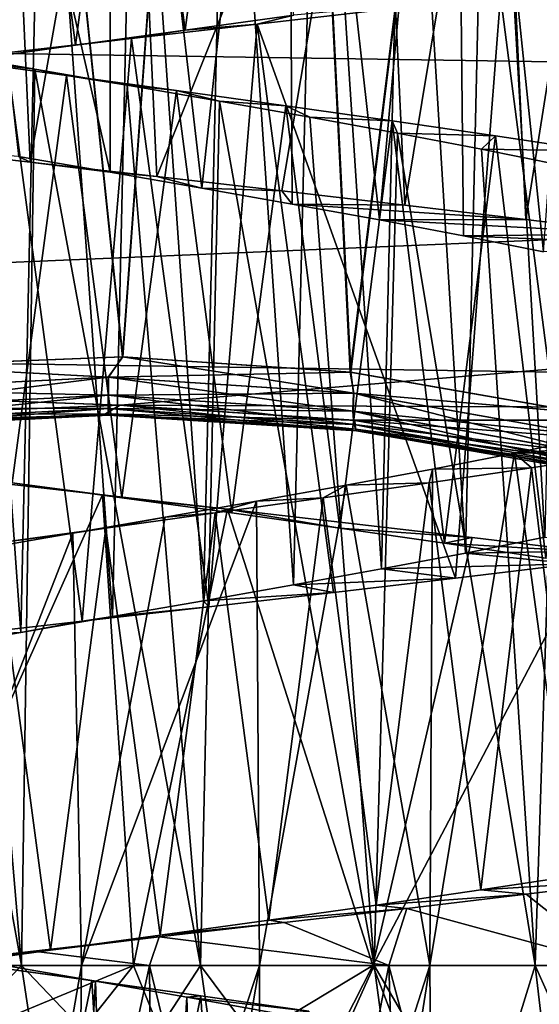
# Model space of a CAD drawing. Header units: millimetres. Extents: x -182 to 217, y -96 to 236.
# Tile 378 of 458: x 156.85 to 159.73, y -16.92 to -11.45. Entities that reach past the tile are written whole.
import ezdxf

# ---------------------------------------------------------------- set-up
doc = ezdxf.new("R2010")
doc.units = ezdxf.units.MM
doc.header["$LTSCALE"] = 52.148148
for name, color, linetype in [('1016', 7, 'CONTINUOUS'), ('894', 7, 'CONTINUOUS'), ('913', 7, 'CONTINUOUS'), ('955', 7, 'CONTINUOUS'), ('956', 7, 'CONTINUOUS'), ('957', 7, 'CONTINUOUS'), ('974', 7, 'CONTINUOUS'), ('975', 7, 'CONTINUOUS'), ('976', 7, 'CONTINUOUS'), ('995', 7, 'CONTINUOUS'), ('996', 7, 'CONTINUOUS'), ('997', 7, 'CONTINUOUS'), ('998', 7, 'CONTINUOUS')]:
    doc.layers.add(name, color=color, linetype=linetype)

msp = doc.modelspace()

# ---------------------------------------------------------------- linework, layer by layer
at = {"layer": '1016', "color": 7, "linetype": 'CONTINUOUS', "true_color": 0xaaaaaa}
for points in [[(156.1556, -13.3742, -3.5001), (157.4158, -13.3244, -3.5659), (156.3356, -3, -4.4438), (156.1556, -13.3742, -3.5001)], [(157.4189, -13.3245, 15.5659), (156.1587, -13.3739, 15.5005), (156.3356, -3, 16.4438), (157.4189, -13.3245, 15.5659)], [(157.4158, -13.3244, -3.5659), (158.1644, -3, -4.4438), (156.3356, -3, -4.4438), (157.4158, -13.3244, -3.5659)], [(157.4189, -13.3245, 15.5659), (156.3356, -3, 16.4438), (158.1644, -3, 16.4438), (157.4189, -13.3245, 15.5659)], [(157.4158, -13.3244, -3.5659), (158.6796, -13.4101, -3.4523), (158.1644, -3, -4.4438), (157.4158, -13.3244, -3.5659)], [(158.6828, -13.4105, 15.4517), (157.4189, -13.3245, 15.5659), (158.1644, -3, 16.4438), (158.6828, -13.4105, 15.4517)], [(158.6796, -13.4101, -3.4523), (159.9654, -3, -4.126), (158.1644, -3, -4.4438), (158.6796, -13.4101, -3.4523)], [(158.6828, -13.4105, 15.4517), (158.1644, -3, 16.4438), (159.9654, -3, 16.126), (158.6828, -13.4105, 15.4517)], [(158.6796, -13.4101, -3.4523), (159.9702, -13.6348, -3.1438), (159.9654, -3, -4.126), (158.6796, -13.4101, -3.4523)], [(159.9737, -13.6356, 15.1426), (158.6828, -13.4105, 15.4517), (159.9654, -3, 16.126), (159.9737, -13.6356, 15.1426)]]:
    msp.add_3dface(points, dxfattribs=at)
at = {"layer": '894', "color": 7, "linetype": 'CONTINUOUS', "true_color": 0xaaaaaa}
for points in [[(147, -9.5201, -7.9634), (177, -9.9335, -7.6725), (147, -11.4949, -6.3886), (147, -9.5201, -7.9634)], [(147, -11.4949, 18.3886), (177, -9.9335, 19.6725), (147, -9.5201, 19.9634), (147, -11.4949, 18.3886)], [(177, -9.9335, -7.6725), (177, -11.9501, -5.9501), (147, -11.4949, -6.3886), (177, -9.9335, -7.6725)], [(177, -11.9501, 17.9501), (177, -9.9335, 19.6725), (147, -11.4949, 18.3886), (177, -11.9501, 17.9501)], [(147, -11.4949, -6.3886), (177, -11.9501, -5.9501), (147, -13.213, -4.537), (147, -11.4949, -6.3886)], [(147, -13.213, 16.537), (177, -11.9501, 17.9501), (147, -11.4949, 18.3886), (147, -13.213, 16.537)], [(177, -11.9501, -5.9501), (177, -13.6724, -3.9335), (147, -13.213, -4.537), (177, -11.9501, -5.9501)], [(157.4055, -13.592, 16.0432), (177, -11.9501, 17.9501), (147, -13.213, 16.537), (157.4055, -13.592, 16.0432)], [(177, -13.6724, 15.9335), (177, -11.9501, 17.9501), (157.4055, -13.592, 16.0432), (177, -13.6724, 15.9335)], [(147, -13.213, -4.537), (177, -13.6724, -3.9335), (157.4018, -13.592, -4.0433), (147, -13.213, -4.537)], [(156.106, -13.6443, -3.9721), (147, -13.213, -4.537), (157.4018, -13.592, -4.0433), (156.106, -13.6443, -3.9721)], [(156.1096, -13.644, 15.9725), (157.4055, -13.592, 16.0432), (147, -13.213, 16.537), (156.1096, -13.644, 15.9725)], [(157.4018, -13.592, -4.0433), (177, -13.6724, -3.9335), (158.7009, -13.6766, -3.9277), (157.4018, -13.592, -4.0433)], [(158.7046, -13.6771, 15.9271), (177, -13.6724, 15.9335), (157.4055, -13.592, 16.0432), (158.7046, -13.6771, 15.9271)], [(177, -13.6724, -3.9335), (177, -15.0581, -1.6723), (158.7009, -13.6766, -3.9277), (177, -13.6724, -3.9335)], [(158.7009, -13.6766, -3.9277), (177, -15.0581, -1.6723), (160.0268, -13.9019, -3.6098), (158.7009, -13.6766, -3.9277)], [(160.0309, -13.9028, 15.6085), (177, -13.6724, 15.9335), (158.7046, -13.6771, 15.9271), (160.0309, -13.9028, 15.6085)]]:
    msp.add_3dface(points, dxfattribs=at)
at = {"layer": '913', "color": 7, "linetype": 'CONTINUOUS', "true_color": 0xaaaaaa}
for points in [[(155.975, -13.5063, 15.4877), (156.1587, -13.3739, 15.5005), (157.3375, -13.4371, 15.5787), (155.975, -13.5063, 15.4877)], [(157.3391, -13.4371, -3.5787), (156.1556, -13.3742, -3.5001), (155.9765, -13.5062, -3.4879), (157.3391, -13.4371, -3.5787)], [(157.4158, -13.3244, -3.5659), (156.1556, -13.3742, -3.5001), (157.3391, -13.4371, -3.5787), (157.4158, -13.3244, -3.5659)], [(156.1587, -13.3739, 15.5005), (157.4189, -13.3245, 15.5659), (157.3375, -13.4371, 15.5787), (156.1587, -13.3739, 15.5005)], [(157.4189, -13.3245, 15.5659), (158.6828, -13.4105, 15.4517), (157.3375, -13.4371, 15.5787), (157.4189, -13.3245, 15.5659)], [(158.6986, -13.5265, -3.4609), (157.4158, -13.3244, -3.5659), (157.3391, -13.4371, -3.5787), (158.6986, -13.5265, -3.4609)], [(158.6796, -13.4101, -3.4523), (157.4158, -13.3244, -3.5659), (158.6986, -13.5265, -3.4609), (158.6796, -13.4101, -3.4523)], [(157.3375, -13.4371, 15.5787), (158.6828, -13.4105, 15.4517), (158.697, -13.5263, 15.4612), (157.3375, -13.4371, 15.5787)], [(159.9702, -13.6348, -3.1438), (158.6796, -13.4101, -3.4523), (158.6986, -13.5265, -3.4609), (159.9702, -13.6348, -3.1438)], [(158.6828, -13.4105, 15.4517), (159.9737, -13.6356, 15.1426), (158.697, -13.5263, 15.4612), (158.6828, -13.4105, 15.4517)], [(155.975, -13.5063, 15.4877), (157.3375, -13.4371, 15.5787), (155.9777, -13.6068, 15.5419), (155.975, -13.5063, 15.4877)], [(157.3391, -13.4371, -3.5787), (155.9765, -13.5062, -3.4879), (157.3388, -13.5381, -3.632), (157.3391, -13.4371, -3.5787)], [(155.9777, -13.6068, 15.5419), (157.3375, -13.4371, 15.5787), (157.3373, -13.5381, 15.632), (155.9777, -13.6068, 15.5419)], [(157.3375, -13.4371, 15.5787), (158.697, -13.5263, 15.4612), (157.3373, -13.5381, 15.632), (157.3375, -13.4371, 15.5787)], [(158.6956, -13.6268, -3.5154), (157.3391, -13.4371, -3.5787), (157.3388, -13.5381, -3.632), (158.6956, -13.6268, -3.5154)], [(158.6986, -13.5265, -3.4609), (157.3391, -13.4371, -3.5787), (158.6956, -13.6268, -3.5154), (158.6986, -13.5265, -3.4609)], [(155.9777, -13.6068, 15.5419), (157.3373, -13.5381, 15.632), (155.9728, -13.6802, 15.6293), (155.9777, -13.6068, 15.5419)], [(155.9728, -13.6802, 15.6293), (157.3373, -13.5381, 15.632), (157.3377, -13.6118, 15.7192), (155.9728, -13.6802, 15.6293)], [(157.3388, -13.5381, -3.632), (155.9765, -13.5062, -3.4879), (155.9792, -13.6066, -3.5421), (157.3388, -13.5381, -3.632)], [(157.3388, -13.5381, -3.632), (155.9792, -13.6066, -3.5421), (157.3392, -13.6119, -3.7192), (157.3388, -13.5381, -3.632)], [(157.3373, -13.5381, 15.632), (158.697, -13.5263, 15.4612), (158.694, -13.6266, 15.5157), (157.3373, -13.5381, 15.632)], [(157.3373, -13.5381, 15.632), (158.694, -13.6266, 15.5157), (157.3377, -13.6118, 15.7192), (157.3373, -13.5381, 15.632)], [(158.6956, -13.6268, -3.5154), (157.3388, -13.5381, -3.632), (158.7012, -13.7001, -3.6028), (158.6956, -13.6268, -3.5154)], [(158.7012, -13.7001, -3.6028), (157.3388, -13.5381, -3.632), (157.3392, -13.6119, -3.7192), (158.7012, -13.7001, -3.6028)], [(158.697, -13.5263, 15.4612), (160.0088, -13.759, 15.1434), (158.694, -13.6266, 15.5157), (158.697, -13.5263, 15.4612)], [(160.0069, -13.8582, -3.1999), (158.6986, -13.5265, -3.4609), (158.6956, -13.6268, -3.5154), (160.0069, -13.8582, -3.1999)], [(158.697, -13.5263, 15.4612), (159.9737, -13.6356, 15.1426), (160.0088, -13.759, 15.1434), (158.697, -13.5263, 15.4612)], [(160.0105, -13.7594, -3.1429), (159.9702, -13.6348, -3.1438), (158.6986, -13.5265, -3.4609), (160.0105, -13.7594, -3.1429)], [(160.0105, -13.7594, -3.1429), (158.6986, -13.5265, -3.4609), (160.0069, -13.8582, -3.1999), (160.0105, -13.7594, -3.1429)], [(156.106, -13.6443, -3.9721), (157.4018, -13.592, -4.0433), (157.3212, -13.6403, -3.9418), (156.106, -13.6443, -3.9721)], [(157.4055, -13.592, 16.0432), (156.1096, -13.644, 15.9725), (157.3203, -13.6403, 15.9418), (157.4055, -13.592, 16.0432)], [(157.4055, -13.592, 16.0432), (157.3203, -13.6403, 15.9418), (158.7089, -13.7256, 15.8268), (157.4055, -13.592, 16.0432)], [(157.4018, -13.592, -4.0433), (158.7009, -13.6766, -3.9277), (157.3212, -13.6403, -3.9418), (157.4018, -13.592, -4.0433)], [(158.7046, -13.6771, 15.9271), (157.4055, -13.592, 16.0432), (158.7089, -13.7256, 15.8268), (158.7046, -13.6771, 15.9271)], [(156.1096, -13.644, 15.9725), (155.9295, -13.7102, 15.8478), (157.3203, -13.6403, 15.9418), (156.1096, -13.644, 15.9725)], [(155.9295, -13.7102, 15.8478), (155.9609, -13.7159, 15.7371), (157.3203, -13.6403, 15.9418), (155.9295, -13.7102, 15.8478)], [(156.106, -13.6443, -3.9721), (157.3212, -13.6403, -3.9418), (155.9306, -13.7101, -3.8479), (156.106, -13.6443, -3.9721)], [(157.3212, -13.6403, -3.9418), (155.9625, -13.7157, -3.7373), (155.9306, -13.7101, -3.8479), (157.3212, -13.6403, -3.9418)], [(155.9728, -13.6802, 15.6293), (157.3377, -13.6118, 15.7192), (155.9609, -13.7159, 15.7371), (155.9728, -13.6802, 15.6293)], [(155.9609, -13.7159, 15.7371), (157.3377, -13.6118, 15.7192), (157.3385, -13.6477, 15.8277), (155.9609, -13.7159, 15.7371)], [(155.9609, -13.7159, 15.7371), (157.3385, -13.6477, 15.8277), (157.3203, -13.6403, 15.9418), (155.9609, -13.7159, 15.7371)], [(157.34, -13.6477, -3.8276), (155.9625, -13.7157, -3.7373), (157.3212, -13.6403, -3.9418), (157.34, -13.6477, -3.8276)], [(157.34, -13.6477, -3.8276), (155.9743, -13.68, -3.6295), (155.9625, -13.7157, -3.7373), (157.34, -13.6477, -3.8276)], [(157.3392, -13.6119, -3.7192), (155.9792, -13.6066, -3.5421), (155.9743, -13.68, -3.6295), (157.3392, -13.6119, -3.7192)], [(157.3392, -13.6119, -3.7192), (155.9743, -13.68, -3.6295), (157.34, -13.6477, -3.8276), (157.3392, -13.6119, -3.7192)], [(157.3203, -13.6403, 15.9418), (157.3385, -13.6477, 15.8277), (158.7089, -13.7256, 15.8268), (157.3203, -13.6403, 15.9418)], [(158.7009, -13.6766, -3.9277), (158.7096, -13.7257, -3.8267), (157.3212, -13.6403, -3.9418), (158.7009, -13.6766, -3.9277)], [(158.7096, -13.7257, -3.8267), (157.34, -13.6477, -3.8276), (157.3212, -13.6403, -3.9418), (158.7096, -13.7257, -3.8267)], [(157.3377, -13.6118, 15.7192), (158.694, -13.6266, 15.5157), (158.6997, -13.6999, 15.6031), (157.3377, -13.6118, 15.7192)], [(157.3377, -13.6118, 15.7192), (158.6997, -13.6999, 15.6031), (157.3385, -13.6477, 15.8277), (157.3377, -13.6118, 15.7192)], [(157.3385, -13.6477, 15.8277), (158.6997, -13.6999, 15.6031), (158.7132, -13.7356, 15.7107), (157.3385, -13.6477, 15.8277)], [(157.3385, -13.6477, 15.8277), (158.7132, -13.7356, 15.7107), (158.7089, -13.7256, 15.8268), (157.3385, -13.6477, 15.8277)], [(158.7012, -13.7001, -3.6028), (157.3392, -13.6119, -3.7192), (158.7148, -13.7358, -3.7105), (158.7012, -13.7001, -3.6028)], [(158.7148, -13.7358, -3.7105), (157.3392, -13.6119, -3.7192), (157.34, -13.6477, -3.8276), (158.7148, -13.7358, -3.7105)], [(158.7148, -13.7358, -3.7105), (157.34, -13.6477, -3.8276), (158.7096, -13.7257, -3.8267), (158.7148, -13.7358, -3.7105)], [(158.694, -13.6266, 15.5157), (160.0088, -13.759, 15.1434), (160.0052, -13.8579, 15.2005), (158.694, -13.6266, 15.5157)], [(158.694, -13.6266, 15.5157), (160.0052, -13.8579, 15.2005), (158.6997, -13.6999, 15.6031), (158.694, -13.6266, 15.5157)], [(160.0069, -13.8582, -3.1999), (158.6956, -13.6268, -3.5154), (160.0192, -13.9306, -3.2875), (160.0069, -13.8582, -3.1999)], [(160.0192, -13.9306, -3.2875), (158.6956, -13.6268, -3.5154), (158.7012, -13.7001, -3.6028), (160.0192, -13.9306, -3.2875)], [(158.6997, -13.6999, 15.6031), (160.0052, -13.8579, 15.2005), (160.0175, -13.9302, 15.288), (158.6997, -13.6999, 15.6031)], [(158.6997, -13.6999, 15.6031), (160.0175, -13.9302, 15.288), (158.7132, -13.7356, 15.7107), (158.6997, -13.6999, 15.6031)], [(158.7009, -13.6766, -3.9277), (160.0268, -13.9019, -3.6098), (158.7096, -13.7257, -3.8267), (158.7009, -13.6766, -3.9277)], [(160.0192, -13.9306, -3.2875), (158.7012, -13.7001, -3.6028), (160.0456, -13.9658, -3.3928), (160.0192, -13.9306, -3.2875)], [(160.0456, -13.9658, -3.3928), (158.7012, -13.7001, -3.6028), (158.7148, -13.7358, -3.7105), (160.0456, -13.9658, -3.3928)], [(160.0309, -13.9028, 15.6085), (158.7046, -13.6771, 15.9271), (158.7089, -13.7256, 15.8268), (160.0309, -13.9028, 15.6085)], [(160.0309, -13.9028, 15.6085), (158.7089, -13.7256, 15.8268), (160.0534, -13.9525, 15.5099), (160.0309, -13.9028, 15.6085)], [(158.7089, -13.7256, 15.8268), (158.7132, -13.7356, 15.7107), (160.0534, -13.9525, 15.5099), (158.7089, -13.7256, 15.8268)], [(160.0268, -13.9019, -3.6098), (160.054, -13.9527, -3.5097), (158.7096, -13.7257, -3.8267), (160.0268, -13.9019, -3.6098)], [(160.054, -13.9527, -3.5097), (158.7148, -13.7358, -3.7105), (158.7096, -13.7257, -3.8267), (160.054, -13.9527, -3.5097)], [(158.7132, -13.7356, 15.7107), (160.0175, -13.9302, 15.288), (160.0439, -13.9654, 15.3934), (158.7132, -13.7356, 15.7107)], [(158.7132, -13.7356, 15.7107), (160.0439, -13.9654, 15.3934), (160.0534, -13.9525, 15.5099), (158.7132, -13.7356, 15.7107)], [(160.0456, -13.9658, -3.3928), (158.7148, -13.7358, -3.7105), (160.054, -13.9527, -3.5097), (160.0456, -13.9658, -3.3928)]]:
    msp.add_3dface(points, dxfattribs=at)
at = {"layer": '955', "color": 7, "linetype": 'CONTINUOUS', "true_color": 0xaaaaaa}
for points in [[(156.9048, -12.2447, -0.991), (156.8402, -12.213, 1.4183), (156.2067, -12.1649, -0.9216), (156.9048, -12.2447, -0.991)], [(157.3483, -12.301, 1.4014), (156.8402, -12.213, 1.4183), (156.9048, -12.2447, -0.991), (157.3483, -12.301, 1.4014)], [(157.606, -12.3245, -0.9907), (157.3483, -12.301, 1.4014), (156.9048, -12.2447, -0.991), (157.606, -12.3245, -0.9907)], [(157.8572, -12.3894, 1.4406), (157.3483, -12.301, 1.4014), (157.606, -12.3245, -0.9907), (157.8572, -12.3894, 1.4406)], [(158.2995, -12.4038, -0.9209), (157.8572, -12.3894, 1.4406), (157.606, -12.3245, -0.9907), (158.2995, -12.4038, -0.9209)], [(158.3569, -12.4774, 1.5352), (157.8572, -12.3894, 1.4406), (158.2995, -12.4038, -0.9209), (158.3569, -12.4774, 1.5352)], [(158.983, -12.4831, -0.7818), (158.3569, -12.4774, 1.5352), (158.2995, -12.4038, -0.9209), (158.983, -12.4831, -0.7818)], [(158.8415, -12.5651, 1.6842), (158.3569, -12.4774, 1.5352), (159.6534, -12.5629, -0.574), (158.8415, -12.5651, 1.6842)], [(159.6534, -12.5629, -0.574), (158.3569, -12.4774, 1.5352), (158.983, -12.4831, -0.7818), (159.6534, -12.5629, -0.574)], [(160.2993, -12.6427, -0.3007), (158.8415, -12.5651, 1.6842), (159.6534, -12.5629, -0.574), (160.2993, -12.6427, -0.3007)], [(159.3084, -12.6532, 1.8866), (158.8415, -12.5651, 1.6842), (160.2993, -12.6427, -0.3007), (159.3084, -12.6532, 1.8866)], [(160.9109, -12.722, 0.0336), (159.3084, -12.6532, 1.8866), (160.2993, -12.6427, -0.3007), (160.9109, -12.722, 0.0336)], [(159.7511, -12.7415, 2.1396), (159.3084, -12.6532, 1.8866), (160.9109, -12.722, 0.0336), (159.7511, -12.7415, 2.1396)], [(159.3185, -14.4128, 10.1087), (159.7581, -14.3251, 9.8559), (160.5556, -14.3926, 12.1699), (159.3185, -14.4128, 10.1087)], [(158.8524, -14.5008, 10.3116), (159.3185, -14.4128, 10.1087), (159.9206, -14.4725, 12.4701), (158.8524, -14.5008, 10.3116)], [(159.9206, -14.4725, 12.4701), (159.3185, -14.4128, 10.1087), (160.5556, -14.3926, 12.1699), (159.9206, -14.4725, 12.4701)], [(158.3652, -14.5891, 10.4625), (158.8524, -14.5008, 10.3116), (159.2623, -14.552, 12.7044), (158.3652, -14.5891, 10.4625)], [(159.2623, -14.552, 12.7044), (158.8524, -14.5008, 10.3116), (159.9206, -14.4725, 12.4701), (159.2623, -14.552, 12.7044)], [(158.5869, -14.6311, 12.8711), (158.3652, -14.5891, 10.4625), (159.2623, -14.552, 12.7044), (158.5869, -14.6311, 12.8711)], [(157.8662, -14.6771, 10.5585), (158.3652, -14.5891, 10.4625), (158.5869, -14.6311, 12.8711), (157.8662, -14.6771, 10.5585)], [(157.8945, -14.7106, 12.9699), (157.8662, -14.6771, 10.5585), (158.5869, -14.6311, 12.8711), (157.8945, -14.7106, 12.9699)], [(157.361, -14.7648, 10.5985), (157.8662, -14.6771, 10.5585), (157.8945, -14.7106, 12.9699), (157.361, -14.7648, 10.5985)], [(157.1928, -14.7905, 12.9994), (157.361, -14.7648, 10.5985), (157.8945, -14.7106, 12.9699), (157.1928, -14.7905, 12.9994)], [(156.4946, -14.87, 12.9591), (156.8521, -14.8529, 10.5825), (157.1928, -14.7905, 12.9994), (156.4946, -14.87, 12.9591)], [(156.8521, -14.8529, 10.5825), (157.361, -14.7648, 10.5985), (157.1928, -14.7905, 12.9994), (156.8521, -14.8529, 10.5825)], [(156.3477, -14.9411, 10.5105), (156.8521, -14.8529, 10.5825), (156.4946, -14.87, 12.9591), (156.3477, -14.9411, 10.5105)]]:
    msp.add_3dface(points, dxfattribs=at)
at = {"layer": '956', "color": 7, "linetype": 'CONTINUOUS', "true_color": 0xaaaaaa}
for points in [[(159.512, -11.3221, 12.6242), (158.3657, -11.43, 11.6915), (158.1627, -11.4799, 12.9399), (159.512, -11.3221, 12.6242)], [(158.3657, -11.43, 11.6915), (157.7638, -11.5134, 11.7772), (158.1627, -11.4799, 12.9399), (158.3657, -11.43, 11.6915)], [(157.7638, -11.5134, 11.7772), (157.1553, -11.597, 11.799), (157.4671, -11.5593, 12.9962), (157.7638, -11.5134, 11.7772)], [(158.1627, -11.4799, 12.9399), (157.7638, -11.5134, 11.7772), (157.4671, -11.5593, 12.9962), (158.1627, -11.4799, 12.9399)], [(157.4671, -11.5593, 12.9962), (157.1553, -11.597, 11.799), (156.7707, -11.6385, 12.9834), (157.4671, -11.5593, 12.9962)], [(157.1553, -11.597, 11.799), (156.5452, -11.6809, 11.7567), (156.7707, -11.6385, 12.9834), (157.1553, -11.597, 11.799)], [(156.607, -14.0108, -0.97), (156.8039, -14.0227, 0.2172), (157.3046, -14.0902, -0.9994), (156.607, -14.0108, -0.97)], [(156.8039, -14.0227, 0.2172), (157.4128, -14.1063, 0.2026), (157.3046, -14.0902, -0.9994), (156.8039, -14.0227, 0.2172)], [(157.3046, -14.0902, -0.9994), (157.4128, -14.1063, 0.2026), (157.9988, -14.1693, -0.9598), (157.3046, -14.0902, -0.9994)], [(157.4128, -14.1063, 0.2026), (158.0225, -14.1903, 0.252), (157.9988, -14.1693, -0.9598), (157.4128, -14.1063, 0.2026)], [(158.0225, -14.1903, 0.252), (158.6211, -14.2739, 0.3645), (157.9988, -14.1693, -0.9598), (158.0225, -14.1903, 0.252)], [(157.9988, -14.1693, -0.9598), (158.6211, -14.2739, 0.3645), (159.3564, -14.3273, -0.6751), (157.9988, -14.1693, -0.9598)], [(158.6211, -14.2739, 0.3645), (159.2023, -14.3572, 0.5385), (159.3564, -14.3273, -0.6751), (158.6211, -14.2739, 0.3645)], [(159.3564, -14.3273, -0.6751), (159.2023, -14.3572, 0.5385), (160.0108, -14.4066, -0.4322), (159.3564, -14.3273, -0.6751)], [(159.2023, -14.3572, 0.5385), (159.7647, -14.4409, 0.7739), (160.0108, -14.4066, -0.4322), (159.2023, -14.3572, 0.5385)], [(159.9555, -16.1978, 11.1303), (159.403, -16.2813, 11.3853), (160.2981, -16.2255, 12.301), (159.9555, -16.1978, 11.1303)], [(160.2981, -16.2255, 12.301), (159.403, -16.2813, 11.3853), (159.6559, -16.3048, 12.5732), (160.2981, -16.2255, 12.301)], [(159.403, -16.2813, 11.3853), (158.8239, -16.3653, 11.582), (159.6559, -16.3048, 12.5732), (159.403, -16.2813, 11.3853)], [(159.6559, -16.3048, 12.5732), (158.8239, -16.3653, 11.582), (158.9934, -16.3837, 12.7794), (159.6559, -16.3048, 12.5732)], [(158.8239, -16.3653, 11.582), (158.2288, -16.4491, 11.7167), (158.9934, -16.3837, 12.7794), (158.8239, -16.3653, 11.582)], [(158.9934, -16.3837, 12.7794), (158.2288, -16.4491, 11.7167), (158.3136, -16.4626, 12.9185), (158.9934, -16.3837, 12.7794)], [(158.3136, -16.4626, 12.9185), (157.6255, -16.5325, 11.7878), (157.6201, -16.5419, 12.9898), (158.3136, -16.4626, 12.9185)], [(158.2288, -16.4491, 11.7167), (157.6255, -16.5325, 11.7878), (158.3136, -16.4626, 12.9185), (158.2288, -16.4491, 11.7167)], [(157.6201, -16.5419, 12.9898), (157.0166, -16.616, 11.795), (156.9225, -16.6212, 12.9921), (157.6201, -16.5419, 12.9898)], [(157.6255, -16.5325, 11.7878), (157.0166, -16.616, 11.795), (157.6201, -16.5419, 12.9898), (157.6255, -16.5325, 11.7878)], [(156.4075, -16.7, 11.7385), (156.2332, -16.7, 12.9258), (156.9225, -16.6212, 12.9921), (156.4075, -16.7, 11.7385)], [(157.0166, -16.616, 11.795), (156.4075, -16.7, 11.7385), (156.9225, -16.6212, 12.9921), (157.0166, -16.616, 11.795)]]:
    msp.add_3dface(points, dxfattribs=at)
at = {"layer": '957', "color": 7, "linetype": 'CONTINUOUS', "true_color": 0xaaaaaa}
for points in [[(156.9048, -12.2447, -0.991), (156.2067, -12.1649, -0.9216), (156.7609, -9.0283, -0.9824), (156.9048, -12.2447, -0.991)], [(156.9048, -12.2447, -0.991), (156.7609, -9.0283, -0.9824), (157.4586, -9.1077, -0.9966), (156.9048, -12.2447, -0.991)], [(157.606, -12.3245, -0.9907), (156.9048, -12.2447, -0.991), (157.4586, -9.1077, -0.9966), (157.606, -12.3245, -0.9907)], [(157.606, -12.3245, -0.9907), (157.4586, -9.1077, -0.9966), (158.8312, -9.2653, -0.8189), (157.606, -12.3245, -0.9907)], [(158.2995, -12.4038, -0.9209), (157.606, -12.3245, -0.9907), (158.8312, -9.2653, -0.8189), (158.2995, -12.4038, -0.9209)], [(158.983, -12.4831, -0.7818), (158.2995, -12.4038, -0.9209), (158.8312, -9.2653, -0.8189), (158.983, -12.4831, -0.7818)], [(158.983, -12.4831, -0.7818), (158.8312, -9.2653, -0.8189), (159.5014, -9.3446, -0.6276), (158.983, -12.4831, -0.7818)], [(159.6534, -12.5629, -0.574), (158.983, -12.4831, -0.7818), (159.5014, -9.3446, -0.6276), (159.6534, -12.5629, -0.574)], [(159.6534, -12.5629, -0.574), (159.5014, -9.3446, -0.6276), (160.1502, -9.4239, -0.3706), (159.6534, -12.5629, -0.574)], [(160.2993, -12.6427, -0.3007), (159.6534, -12.5629, -0.574), (160.1502, -9.4239, -0.3706), (160.2993, -12.6427, -0.3007)], [(159.9206, -14.4725, 12.4701), (160.1595, -11.2429, 12.3662), (159.512, -11.3221, 12.6242), (159.9206, -14.4725, 12.4701)], [(159.2623, -14.552, 12.7044), (159.512, -11.3221, 12.6242), (158.1627, -11.4799, 12.9399), (159.2623, -14.552, 12.7044)], [(159.2623, -14.552, 12.7044), (159.9206, -14.4725, 12.4701), (159.512, -11.3221, 12.6242), (159.2623, -14.552, 12.7044)], [(157.8945, -14.7106, 12.9699), (158.1627, -11.4799, 12.9399), (157.4671, -11.5593, 12.9962), (157.8945, -14.7106, 12.9699)], [(157.8945, -14.7106, 12.9699), (158.5869, -14.6311, 12.8711), (158.1627, -11.4799, 12.9399), (157.8945, -14.7106, 12.9699)], [(158.5869, -14.6311, 12.8711), (159.2623, -14.552, 12.7044), (158.1627, -11.4799, 12.9399), (158.5869, -14.6311, 12.8711)], [(157.1928, -14.7905, 12.9994), (157.4671, -11.5593, 12.9962), (156.7707, -11.6385, 12.9834), (157.1928, -14.7905, 12.9994)], [(157.1928, -14.7905, 12.9994), (157.8945, -14.7106, 12.9699), (157.4671, -11.5593, 12.9962), (157.1928, -14.7905, 12.9994)], [(156.4946, -14.87, 12.9591), (157.1928, -14.7905, 12.9994), (156.7707, -11.6385, 12.9834), (156.4946, -14.87, 12.9591)], [(156.607, -14.0108, -0.97), (157.3046, -14.0902, -0.9994), (156.1372, -16.7, -0.9108), (156.607, -14.0108, -0.97)], [(156.1372, -16.7, -0.9108), (157.3046, -14.0902, -0.9994), (157.4767, -16.7, -0.996), (156.1372, -16.7, -0.9108)], [(157.3046, -14.0902, -0.9994), (157.9988, -14.1693, -0.9598), (157.4767, -16.7, -0.996), (157.3046, -14.0902, -0.9994)], [(157.4767, -16.7, -0.996), (157.9988, -14.1693, -0.9598), (158.804, -16.7, -0.8251), (157.4767, -16.7, -0.996)], [(157.9988, -14.1693, -0.9598), (159.3564, -14.3273, -0.6751), (158.804, -16.7, -0.8251), (157.9988, -14.1693, -0.9598)], [(159.3564, -14.3273, -0.6751), (160.0108, -14.4066, -0.4322), (158.804, -16.7, -0.8251), (159.3564, -14.3273, -0.6751)], [(158.804, -16.7, -0.8251), (160.0108, -14.4066, -0.4322), (160.078, -16.7, -0.403), (158.804, -16.7, -0.8251)], [(160.2981, -16.2255, 12.301), (159.6559, -16.3048, 12.5732), (160.1538, -16.7, 12.3688), (160.2981, -16.2255, 12.301)], [(159.6559, -16.3048, 12.5732), (158.9934, -16.3837, 12.7794), (160.1538, -16.7, 12.3688), (159.6559, -16.3048, 12.5732)], [(158.9934, -16.3837, 12.7794), (158.3136, -16.4626, 12.9185), (158.893, -16.7, 12.8045), (158.9934, -16.3837, 12.7794)], [(160.1538, -16.7, 12.3688), (158.9934, -16.3837, 12.7794), (158.893, -16.7, 12.8045), (160.1538, -16.7, 12.3688)], [(158.3136, -16.4626, 12.9185), (157.6201, -16.5419, 12.9898), (158.893, -16.7, 12.8045), (158.3136, -16.4626, 12.9185)], [(157.6201, -16.5419, 12.9898), (156.9225, -16.6212, 12.9921), (157.5664, -16.7, 12.9924), (157.6201, -16.5419, 12.9898)], [(158.893, -16.7, 12.8045), (157.6201, -16.5419, 12.9898), (157.5664, -16.7, 12.9924), (158.893, -16.7, 12.8045)], [(156.9225, -16.6212, 12.9921), (156.2332, -16.7, 12.9258), (157.5664, -16.7, 12.9924), (156.9225, -16.6212, 12.9921)]]:
    msp.add_3dface(points, dxfattribs=at)
at = {"layer": '974', "color": 7, "linetype": 'CONTINUOUS', "true_color": 0xaaaaaa}
for points in [[(156.8402, -12.213, 1.4183), (157.3483, -12.301, 1.4014), (156.3661, -8, 1.4857), (156.8402, -12.213, 1.4183)], [(156.3661, -8, 1.4857), (157.3483, -12.301, 1.4014), (157.3487, -8, 1.4014), (156.3661, -8, 1.4857)], [(157.3483, -12.301, 1.4014), (157.8572, -12.3894, 1.4406), (157.3487, -8, 1.4014), (157.3483, -12.301, 1.4014)], [(157.3487, -8, 1.4014), (157.8572, -12.3894, 1.4406), (158.3307, -8, 1.5288), (157.3487, -8, 1.4014)], [(157.8572, -12.3894, 1.4406), (158.3569, -12.4774, 1.5352), (158.3307, -8, 1.5288), (157.8572, -12.3894, 1.4406)], [(158.3569, -12.4774, 1.5352), (158.8415, -12.5651, 1.6842), (158.3307, -8, 1.5288), (158.3569, -12.4774, 1.5352)], [(158.3307, -8, 1.5288), (158.8415, -12.5651, 1.6842), (159.2594, -8, 1.8624), (158.3307, -8, 1.5288)], [(158.8415, -12.5651, 1.6842), (159.3084, -12.6532, 1.8866), (159.2594, -8, 1.8624), (158.8415, -12.5651, 1.6842)], [(159.3084, -12.6532, 1.8866), (159.7511, -12.7415, 2.1396), (159.2594, -8, 1.8624), (159.3084, -12.6532, 1.8866)], [(159.2594, -8, 1.8624), (159.7511, -12.7415, 2.1396), (160.0976, -8, 2.3874), (159.2594, -8, 1.8624)], [(159.8822, -8.7992, 9.7723), (159.7581, -14.3251, 9.8559), (159.4467, -8.8878, 10.0416), (159.8822, -8.7992, 9.7723)], [(159.4467, -8.8878, 10.0416), (159.3185, -14.4128, 10.1087), (158.9836, -8.9765, 10.2606), (159.4467, -8.8878, 10.0416)], [(159.7581, -14.3251, 9.8559), (159.3185, -14.4128, 10.1087), (159.4467, -8.8878, 10.0416), (159.7581, -14.3251, 9.8559)], [(158.9836, -8.9765, 10.2606), (158.8524, -14.5008, 10.3116), (158.497, -9.0655, 10.4275), (158.9836, -8.9765, 10.2606)], [(159.3185, -14.4128, 10.1087), (158.8524, -14.5008, 10.3116), (158.9836, -8.9765, 10.2606), (159.3185, -14.4128, 10.1087)], [(158.497, -9.0655, 10.4275), (158.3652, -14.5891, 10.4625), (157.9958, -9.1544, 10.5391), (158.497, -9.0655, 10.4275)], [(158.8524, -14.5008, 10.3116), (158.3652, -14.5891, 10.4625), (158.497, -9.0655, 10.4275), (158.8524, -14.5008, 10.3116)], [(157.9958, -9.1544, 10.5391), (157.8662, -14.6771, 10.5585), (157.4872, -9.2429, 10.5938), (157.9958, -9.1544, 10.5391)], [(158.3652, -14.5891, 10.4625), (157.8662, -14.6771, 10.5585), (157.9958, -9.1544, 10.5391), (158.3652, -14.5891, 10.4625)], [(157.4872, -9.2429, 10.5938), (157.361, -14.7648, 10.5985), (156.9742, -9.3318, 10.5914), (157.4872, -9.2429, 10.5938)], [(157.8662, -14.6771, 10.5585), (157.361, -14.7648, 10.5985), (157.4872, -9.2429, 10.5938), (157.8662, -14.6771, 10.5585)], [(156.9742, -9.3318, 10.5914), (156.8521, -14.8529, 10.5825), (156.463, -9.4208, 10.532), (156.9742, -9.3318, 10.5914)], [(157.361, -14.7648, 10.5985), (156.8521, -14.8529, 10.5825), (156.9742, -9.3318, 10.5914), (157.361, -14.7648, 10.5985)], [(156.8521, -14.8529, 10.5825), (156.3477, -14.9411, 10.5105), (156.463, -9.4208, 10.532), (156.8521, -14.8529, 10.5825)], [(156.8567, -16.7, 1.4169), (155.9232, -11.5511, 1.5958), (155.8825, -16.7, 1.6083), (156.8567, -16.7, 1.4169)], [(156.4224, -11.64, 1.4752), (155.9232, -11.5511, 1.5958), (156.8567, -16.7, 1.4169), (156.4224, -11.64, 1.4752)], [(156.9292, -11.7285, 1.4112), (156.4224, -11.64, 1.4752), (156.8567, -16.7, 1.4169), (156.9292, -11.7285, 1.4112)], [(157.8491, -16.7, 1.4395), (156.9292, -11.7285, 1.4112), (156.8567, -16.7, 1.4169), (157.8491, -16.7, 1.4395)], [(157.4418, -11.8172, 1.4043), (156.9292, -11.7285, 1.4112), (157.8491, -16.7, 1.4395), (157.4418, -11.8172, 1.4043)], [(157.954, -11.9063, 1.4544), (157.4418, -11.8172, 1.4043), (157.8491, -16.7, 1.4395), (157.954, -11.9063, 1.4544)], [(158.8129, -16.7, 1.6737), (157.954, -11.9063, 1.4544), (157.8491, -16.7, 1.4395), (158.8129, -16.7, 1.6737)], [(158.4554, -11.995, 1.5608), (157.954, -11.9063, 1.4544), (158.8129, -16.7, 1.6737), (158.4554, -11.995, 1.5608)], [(158.9411, -12.0836, 1.7223), (158.4554, -11.995, 1.5608), (158.8129, -16.7, 1.6737), (158.9411, -12.0836, 1.7223)], [(159.7048, -16.7, 2.11), (158.9411, -12.0836, 1.7223), (158.8129, -16.7, 1.6737), (159.7048, -16.7, 2.11)], [(159.4078, -12.1726, 1.9379), (158.9411, -12.0836, 1.7223), (159.7048, -16.7, 2.11), (159.4078, -12.1726, 1.9379)], [(159.8477, -12.2616, 2.2039), (159.4078, -12.1726, 1.9379), (159.7048, -16.7, 2.11), (159.8477, -12.2616, 2.2039)], [(160.4812, -16.7, 2.7262), (159.8477, -12.2616, 2.2039), (159.7048, -16.7, 2.11), (160.4812, -16.7, 2.7262)], [(159.5906, -13.8592, 9.96), (160.0165, -13.7705, 9.6748), (159.9781, -16.7, 9.7034), (159.5906, -13.8592, 9.96)], [(159.1365, -13.9477, 10.1952), (159.5906, -13.8592, 9.96), (159.1217, -16.7, 10.2018), (159.1365, -13.9477, 10.1952)], [(159.1217, -16.7, 10.2018), (159.5906, -13.8592, 9.96), (159.9781, -16.7, 9.7034), (159.1217, -16.7, 10.2018)], [(158.6566, -14.0367, 10.3793), (159.1365, -13.9477, 10.1952), (159.1217, -16.7, 10.2018), (158.6566, -14.0367, 10.3793)], [(158.1591, -14.1257, 10.5091), (158.6566, -14.0367, 10.3793), (158.1766, -16.7, 10.5055), (158.1591, -14.1257, 10.5091)], [(158.1766, -16.7, 10.5055), (158.6566, -14.0367, 10.3793), (159.1217, -16.7, 10.2018), (158.1766, -16.7, 10.5055)], [(157.6524, -14.2143, 10.5824), (158.1591, -14.1257, 10.5091), (157.1897, -16.7, 10.5994), (157.6524, -14.2143, 10.5824)], [(157.1897, -16.7, 10.5994), (158.1591, -14.1257, 10.5091), (158.1766, -16.7, 10.5055), (157.1897, -16.7, 10.5994)], [(157.1402, -14.303, 10.5985), (157.6524, -14.2143, 10.5824), (157.1897, -16.7, 10.5994), (157.1402, -14.303, 10.5985)], [(156.6273, -14.3921, 10.5574), (157.1402, -14.303, 10.5985), (156.204, -16.7, 10.4794), (156.6273, -14.3921, 10.5574)], [(156.204, -16.7, 10.4794), (157.1402, -14.303, 10.5985), (157.1897, -16.7, 10.5994), (156.204, -16.7, 10.4794)]]:
    msp.add_3dface(points, dxfattribs=at)
at = {"layer": '975', "color": 7, "linetype": 'CONTINUOUS', "true_color": 0xaaaaaa}
for points in [[(156.4224, -11.64, 1.4752), (156.9292, -11.7285, 1.4112), (156.4997, -11.6808, 0.2488), (156.4224, -11.64, 1.4752)], [(156.4997, -11.6808, 0.2488), (156.9292, -11.7285, 1.4112), (157.1055, -11.7642, 0.202), (156.4997, -11.6808, 0.2488)], [(156.9292, -11.7285, 1.4112), (157.4418, -11.8172, 1.4043), (157.1055, -11.7642, 0.202), (156.9292, -11.7285, 1.4112)], [(157.1055, -11.7642, 0.202), (157.4418, -11.8172, 1.4043), (157.7157, -11.848, 0.2191), (157.1055, -11.7642, 0.202)], [(157.4418, -11.8172, 1.4043), (157.954, -11.9063, 1.4544), (157.7157, -11.848, 0.2191), (157.4418, -11.8172, 1.4043)], [(157.7157, -11.848, 0.2191), (157.954, -11.9063, 1.4544), (158.3215, -11.9319, 0.3001), (157.7157, -11.848, 0.2191)], [(157.954, -11.9063, 1.4544), (158.4554, -11.995, 1.5608), (158.3215, -11.9319, 0.3001), (157.954, -11.9063, 1.4544)], [(158.3215, -11.9319, 0.3001), (158.4554, -11.995, 1.5608), (158.912, -12.0153, 0.4432), (158.3215, -11.9319, 0.3001)], [(158.4554, -11.995, 1.5608), (158.9411, -12.0836, 1.7223), (158.912, -12.0153, 0.4432), (158.4554, -11.995, 1.5608)], [(158.912, -12.0153, 0.4432), (158.9411, -12.0836, 1.7223), (159.4845, -12.0987, 0.648), (158.912, -12.0153, 0.4432)], [(158.9411, -12.0836, 1.7223), (159.4078, -12.1726, 1.9379), (159.4845, -12.0987, 0.648), (158.9411, -12.0836, 1.7223)], [(159.4845, -12.0987, 0.648), (159.4078, -12.1726, 1.9379), (160.0355, -12.1827, 0.9131), (159.4845, -12.0987, 0.648)], [(159.4078, -12.1726, 1.9379), (159.8477, -12.2616, 2.2039), (160.0355, -12.1827, 0.9131), (159.4078, -12.1726, 1.9379)], [(160.0165, -13.7705, 9.6748), (159.5906, -13.8592, 9.96), (160.7274, -13.7723, 10.6416), (160.0165, -13.7705, 9.6748)], [(160.7274, -13.7723, 10.6416), (159.5906, -13.8592, 9.96), (160.2215, -13.8559, 10.9809), (160.7274, -13.7723, 10.6416)], [(159.5906, -13.8592, 9.96), (159.1365, -13.9477, 10.1952), (159.6841, -13.9394, 11.2644), (159.5906, -13.8592, 9.96)], [(160.2215, -13.8559, 10.9809), (159.5906, -13.8592, 9.96), (159.6841, -13.9394, 11.2644), (160.2215, -13.8559, 10.9809)], [(159.1365, -13.9477, 10.1952), (158.6566, -14.0367, 10.3793), (159.1173, -14.0231, 11.4908), (159.1365, -13.9477, 10.1952)], [(159.6841, -13.9394, 11.2644), (159.1365, -13.9477, 10.1952), (159.1173, -14.0231, 11.4908), (159.6841, -13.9394, 11.2644)], [(159.1173, -14.0231, 11.4908), (158.6566, -14.0367, 10.3793), (158.5288, -14.1071, 11.657), (159.1173, -14.0231, 11.4908)], [(158.6566, -14.0367, 10.3793), (158.1591, -14.1257, 10.5091), (158.5288, -14.1071, 11.657), (158.6566, -14.0367, 10.3793)], [(158.1591, -14.1257, 10.5091), (157.6524, -14.2143, 10.5824), (157.9294, -14.1906, 11.7601), (158.1591, -14.1257, 10.5091)], [(158.5288, -14.1071, 11.657), (158.1591, -14.1257, 10.5091), (157.9294, -14.1906, 11.7601), (158.5288, -14.1071, 11.657)], [(157.9294, -14.1906, 11.7601), (157.6524, -14.2143, 10.5824), (157.3234, -14.2739, 11.7993), (157.9294, -14.1906, 11.7601)], [(157.6524, -14.2143, 10.5824), (157.1402, -14.303, 10.5985), (157.3234, -14.2739, 11.7993), (157.6524, -14.2143, 10.5824)], [(157.1402, -14.303, 10.5985), (156.6273, -14.3921, 10.5574), (156.713, -14.3578, 11.7747), (157.1402, -14.303, 10.5985)], [(157.3234, -14.2739, 11.7993), (157.1402, -14.303, 10.5985), (156.713, -14.3578, 11.7747), (157.3234, -14.2739, 11.7993)]]:
    msp.add_3dface(points, dxfattribs=at)
at = {"layer": '976', "color": 7, "linetype": 'CONTINUOUS', "true_color": 0xaaaaaa}
for points in [[(157.7638, -11.5134, 11.7772), (158.0694, -9.1712, 11.7418), (157.4641, -9.2546, 11.7959), (157.7638, -11.5134, 11.7772)], [(157.7638, -11.5134, 11.7772), (158.3657, -11.43, 11.6915), (158.0694, -9.1712, 11.7418), (157.7638, -11.5134, 11.7772)], [(157.1553, -11.597, 11.799), (157.4641, -9.2546, 11.7959), (156.8538, -9.3384, 11.7861), (157.1553, -11.597, 11.799)], [(157.1553, -11.597, 11.799), (157.7638, -11.5134, 11.7772), (157.4641, -9.2546, 11.7959), (157.1553, -11.597, 11.799)], [(156.5452, -11.6809, 11.7567), (156.8538, -9.3384, 11.7861), (156.2468, -9.4223, 11.7123), (156.5452, -11.6809, 11.7567)], [(156.5452, -11.6809, 11.7567), (157.1553, -11.597, 11.799), (156.8538, -9.3384, 11.7861), (156.5452, -11.6809, 11.7567)], [(156.8039, -14.0227, 0.2172), (156.4997, -11.6808, 0.2488), (157.1055, -11.7642, 0.202), (156.8039, -14.0227, 0.2172)], [(157.4128, -14.1063, 0.2026), (156.8039, -14.0227, 0.2172), (157.1055, -11.7642, 0.202), (157.4128, -14.1063, 0.2026)], [(157.4128, -14.1063, 0.2026), (157.1055, -11.7642, 0.202), (157.7157, -11.848, 0.2191), (157.4128, -14.1063, 0.2026)], [(158.0225, -14.1903, 0.252), (157.4128, -14.1063, 0.2026), (157.7157, -11.848, 0.2191), (158.0225, -14.1903, 0.252)], [(158.0225, -14.1903, 0.252), (157.7157, -11.848, 0.2191), (158.3215, -11.9319, 0.3001), (158.0225, -14.1903, 0.252)], [(158.6211, -14.2739, 0.3645), (158.0225, -14.1903, 0.252), (158.3215, -11.9319, 0.3001), (158.6211, -14.2739, 0.3645)], [(158.6211, -14.2739, 0.3645), (158.3215, -11.9319, 0.3001), (158.912, -12.0153, 0.4432), (158.6211, -14.2739, 0.3645)], [(159.2023, -14.3572, 0.5385), (158.6211, -14.2739, 0.3645), (158.912, -12.0153, 0.4432), (159.2023, -14.3572, 0.5385)], [(159.2023, -14.3572, 0.5385), (158.912, -12.0153, 0.4432), (159.4845, -12.0987, 0.648), (159.2023, -14.3572, 0.5385)], [(159.7647, -14.4409, 0.7739), (159.2023, -14.3572, 0.5385), (159.4845, -12.0987, 0.648), (159.7647, -14.4409, 0.7739)], [(159.7647, -14.4409, 0.7739), (159.4845, -12.0987, 0.648), (160.0355, -12.1827, 0.9131), (159.7647, -14.4409, 0.7739)], [(159.9555, -16.1978, 11.1303), (160.2215, -13.8559, 10.9809), (159.6841, -13.9394, 11.2644), (159.9555, -16.1978, 11.1303)], [(159.403, -16.2813, 11.3853), (159.6841, -13.9394, 11.2644), (159.1173, -14.0231, 11.4908), (159.403, -16.2813, 11.3853)], [(159.403, -16.2813, 11.3853), (159.9555, -16.1978, 11.1303), (159.6841, -13.9394, 11.2644), (159.403, -16.2813, 11.3853)], [(158.8239, -16.3653, 11.582), (159.1173, -14.0231, 11.4908), (158.5288, -14.1071, 11.657), (158.8239, -16.3653, 11.582)], [(158.8239, -16.3653, 11.582), (159.403, -16.2813, 11.3853), (159.1173, -14.0231, 11.4908), (158.8239, -16.3653, 11.582)], [(158.2288, -16.4491, 11.7167), (158.5288, -14.1071, 11.657), (157.9294, -14.1906, 11.7601), (158.2288, -16.4491, 11.7167)], [(158.2288, -16.4491, 11.7167), (158.8239, -16.3653, 11.582), (158.5288, -14.1071, 11.657), (158.2288, -16.4491, 11.7167)], [(157.6255, -16.5325, 11.7878), (157.9294, -14.1906, 11.7601), (157.3234, -14.2739, 11.7993), (157.6255, -16.5325, 11.7878)], [(157.6255, -16.5325, 11.7878), (158.2288, -16.4491, 11.7167), (157.9294, -14.1906, 11.7601), (157.6255, -16.5325, 11.7878)], [(157.0166, -16.616, 11.795), (157.3234, -14.2739, 11.7993), (156.713, -14.3578, 11.7747), (157.0166, -16.616, 11.795)], [(157.0166, -16.616, 11.795), (157.6255, -16.5325, 11.7878), (157.3234, -14.2739, 11.7993), (157.0166, -16.616, 11.795)], [(156.4075, -16.7, 11.7385), (157.0166, -16.616, 11.795), (156.713, -14.3578, 11.7747), (156.4075, -16.7, 11.7385)]]:
    msp.add_3dface(points, dxfattribs=at)
at = {"layer": '995', "color": 7, "linetype": 'CONTINUOUS', "true_color": 0xaaaaaa}
for points in [[(156.1372, -16.7, -0.9108), (157.4767, -16.7, -0.996), (156.3344, -17.1743, -0.94), (156.1372, -16.7, -0.9108)], [(156.2332, -16.7, 12.9258), (156.1909, -19.857, 12.9284), (156.8926, -19.8054, 12.9936), (156.2332, -16.7, 12.9258)], [(157.5664, -16.7, 12.9924), (156.2332, -16.7, 12.9258), (156.8926, -19.8054, 12.9936), (157.5664, -16.7, 12.9924)], [(157.4767, -16.7, -0.996), (157.0352, -17.2583, -0.9966), (156.3344, -17.1743, -0.94), (157.4767, -16.7, -0.996)], [(157.5664, -16.7, 12.9924), (156.8926, -19.8054, 12.9936), (157.5945, -19.7528, 12.9883), (157.5664, -16.7, 12.9924)], [(157.4767, -16.7, -0.996), (157.7377, -17.3437, -0.9828), (157.0352, -17.2583, -0.9966), (157.4767, -16.7, -0.996)], [(157.4767, -16.7, -0.996), (158.804, -16.7, -0.8251), (157.7377, -17.3437, -0.9828), (157.4767, -16.7, -0.996)], [(158.893, -16.7, 12.8045), (157.5664, -16.7, 12.9924), (158.2961, -19.6983, 12.9124), (158.893, -16.7, 12.8045)], [(157.5664, -16.7, 12.9924), (157.5945, -19.7528, 12.9883), (158.2961, -19.6983, 12.9124), (157.5664, -16.7, 12.9924)], [(158.804, -16.7, -0.8251), (158.4334, -17.4302, -0.8986), (157.7377, -17.3437, -0.9828), (158.804, -16.7, -0.8251)], [(158.893, -16.7, 12.8045), (158.2961, -19.6983, 12.9124), (158.9891, -19.6418, 12.7664), (158.893, -16.7, 12.8045)], [(158.804, -16.7, -0.8251), (159.1184, -17.5182, -0.7448), (158.4334, -17.4302, -0.8986), (158.804, -16.7, -0.8251)], [(158.804, -16.7, -0.8251), (160.078, -16.7, -0.403), (159.1184, -17.5182, -0.7448), (158.804, -16.7, -0.8251)], [(160.1538, -16.7, 12.3688), (158.893, -16.7, 12.8045), (159.6611, -19.5836, 12.5529), (160.1538, -16.7, 12.3688)], [(158.893, -16.7, 12.8045), (158.9891, -19.6418, 12.7664), (159.6611, -19.5836, 12.5529), (158.893, -16.7, 12.8045)], [(160.078, -16.7, -0.403), (159.7854, -17.6074, -0.5227), (159.1184, -17.5182, -0.7448), (160.078, -16.7, -0.403)], [(160.1538, -16.7, 12.3688), (159.6611, -19.5836, 12.5529), (160.3063, -19.5233, 12.2739), (160.1538, -16.7, 12.3688)]]:
    msp.add_3dface(points, dxfattribs=at)
at = {"layer": '996', "color": 7, "linetype": 'CONTINUOUS', "true_color": 0xaaaaaa}
for points in [[(156.8567, -16.7, 1.4169), (155.8825, -16.7, 1.6083), (156.4305, -17.1372, 1.4734), (156.8567, -16.7, 1.4169)], [(156.204, -16.7, 10.4794), (157.1897, -16.7, 10.5994), (156.6423, -19.856, 10.5674), (156.204, -16.7, 10.4794)], [(156.8567, -16.7, 1.4169), (156.4305, -17.1372, 1.4734), (156.936, -17.2279, 1.4107), (156.8567, -16.7, 1.4169)], [(156.7653, -16.7, 1.4256), (156.4403, -22.1288, 1.4427), (156.9415, -22.2515, 1.4015), (156.7653, -16.7, 1.4256)], [(157.1897, -16.7, 10.5994), (157.154, -19.7881, 10.5999), (156.6423, -19.856, 10.5674), (157.1897, -16.7, 10.5994)], [(156.7653, -16.7, 1.4256), (156.9415, -22.2515, 1.4015), (157.2668, -16.7869, 1.4), (156.7653, -16.7, 1.4256)], [(157.8491, -16.7, 1.4395), (156.8567, -16.7, 1.4169), (157.4456, -17.3198, 1.4043), (157.8491, -16.7, 1.4395)], [(156.8567, -16.7, 1.4169), (156.936, -17.2279, 1.4107), (157.4456, -17.3198, 1.4043), (156.8567, -16.7, 1.4169)], [(157.1897, -16.7, 10.5994), (158.1766, -16.7, 10.5055), (157.154, -19.7881, 10.5999), (157.1897, -16.7, 10.5994)], [(158.1766, -16.7, 10.5055), (157.6656, -19.7192, 10.5755), (157.154, -19.7881, 10.5999), (158.1766, -16.7, 10.5055)], [(157.8491, -16.7, 1.4395), (157.4456, -17.3198, 1.4043), (157.9523, -17.4127, 1.4544), (157.8491, -16.7, 1.4395)], [(158.1766, -16.7, 10.5055), (158.1736, -19.6486, 10.4947), (157.6656, -19.7192, 10.5755), (158.1766, -16.7, 10.5055)], [(158.8129, -16.7, 1.6737), (157.8491, -16.7, 1.4395), (158.4505, -17.5068, 1.5606), (158.8129, -16.7, 1.6737)], [(157.8491, -16.7, 1.4395), (157.9523, -17.4127, 1.4544), (158.4505, -17.5068, 1.5606), (157.8491, -16.7, 1.4395)], [(158.1766, -16.7, 10.5055), (159.1217, -16.7, 10.2018), (158.1736, -19.6486, 10.4947), (158.1766, -16.7, 10.5055)], [(159.1217, -16.7, 10.2018), (158.6688, -19.5765, 10.3588), (158.1736, -19.6486, 10.4947), (159.1217, -16.7, 10.2018)], [(158.8129, -16.7, 1.6737), (158.4505, -17.5068, 1.5606), (158.9342, -17.6018, 1.7214), (158.8129, -16.7, 1.6737)], [(159.1217, -16.7, 10.2018), (159.1431, -19.5032, 10.1703), (158.6688, -19.5765, 10.3588), (159.1217, -16.7, 10.2018)], [(159.7048, -16.7, 2.11), (158.8129, -16.7, 1.6737), (159.3964, -17.6976, 1.9347), (159.7048, -16.7, 2.11)], [(158.8129, -16.7, 1.6737), (158.9342, -17.6018, 1.7214), (159.3964, -17.6976, 1.9347), (158.8129, -16.7, 1.6737)], [(159.1217, -16.7, 10.2018), (159.9781, -16.7, 9.7034), (159.1431, -19.5032, 10.1703), (159.1217, -16.7, 10.2018)], [(159.9781, -16.7, 9.7034), (159.5952, -19.4278, 9.9298), (159.1431, -19.5032, 10.1703), (159.9781, -16.7, 9.7034)], [(159.7048, -16.7, 2.11), (159.3964, -17.6976, 1.9347), (159.8324, -17.7941, 2.1983), (159.7048, -16.7, 2.11)], [(159.9781, -16.7, 9.7034), (160.0198, -19.3501, 9.6399), (159.5952, -19.4278, 9.9298), (159.9781, -16.7, 9.7034)], [(160.4812, -16.7, 2.7262), (159.7048, -16.7, 2.11), (160.2356, -17.8909, 2.5078), (160.4812, -16.7, 2.7262)], [(159.7048, -16.7, 2.11), (159.8324, -17.7941, 2.1983), (160.2356, -17.8909, 2.5078), (159.7048, -16.7, 2.11)], [(156.9415, -22.2515, 1.4015), (157.443, -22.3753, 1.417), (157.2668, -16.7869, 1.4), (156.9415, -22.2515, 1.4015)], [(157.2668, -16.7869, 1.4), (157.443, -22.3753, 1.417), (157.7724, -16.8757, 1.43), (157.2668, -16.7869, 1.4)], [(157.443, -22.3753, 1.417), (157.9415, -22.5003, 1.4891), (157.7724, -16.8757, 1.43), (157.443, -22.3753, 1.417)], [(157.7724, -16.8757, 1.43), (157.9415, -22.5003, 1.4891), (158.2749, -16.9662, 1.516), (157.7724, -16.8757, 1.43)]]:
    msp.add_3dface(points, dxfattribs=at)
at = {"layer": '997', "color": 7, "linetype": 'CONTINUOUS', "true_color": 0xaaaaaa}
for points in [[(156.6389, -16.7, 0.2323), (156.7653, -16.7, 1.4256), (157.2668, -16.7869, 1.4), (156.6389, -16.7, 0.2323)], [(156.6389, -16.7, 0.2323), (157.2668, -16.7869, 1.4), (157.2454, -16.7834, 0.2001), (156.6389, -16.7, 0.2323)], [(157.2454, -16.7834, 0.2001), (157.2668, -16.7869, 1.4), (157.8516, -16.868, 0.2313), (157.2454, -16.7834, 0.2001)], [(157.2668, -16.7869, 1.4), (157.7724, -16.8757, 1.43), (157.8516, -16.868, 0.2313), (157.2668, -16.7869, 1.4)], [(157.8516, -16.868, 0.2313), (157.7724, -16.8757, 1.43), (158.4505, -16.9537, 0.3257), (157.8516, -16.868, 0.2313)], [(157.7724, -16.8757, 1.43), (158.2749, -16.9662, 1.516), (158.4505, -16.9537, 0.3257), (157.7724, -16.8757, 1.43)]]:
    msp.add_3dface(points, dxfattribs=at)
at = {"layer": '998', "color": 7, "linetype": 'CONTINUOUS', "true_color": 0xaaaaaa}
for points in [[(156.7862, -19.0121, 0.216), (156.6389, -16.7, 0.2323), (157.2454, -16.7834, 0.2001), (156.7862, -19.0121, 0.216)], [(157.3888, -19.1129, 0.2027), (156.7862, -19.0121, 0.216), (157.2454, -16.7834, 0.2001), (157.3888, -19.1129, 0.2027)], [(157.3888, -19.1129, 0.2027), (157.2454, -16.7834, 0.2001), (157.8516, -16.868, 0.2313), (157.3888, -19.1129, 0.2027)], [(157.9886, -19.2148, 0.2524), (157.3888, -19.1129, 0.2027), (157.8516, -16.868, 0.2313), (157.9886, -19.2148, 0.2524)], [(157.9886, -19.2148, 0.2524), (157.8516, -16.868, 0.2313), (158.4505, -16.9537, 0.3257), (157.9886, -19.2148, 0.2524)]]:
    msp.add_3dface(points, dxfattribs=at)

doc.saveas('drawing.dxf')
